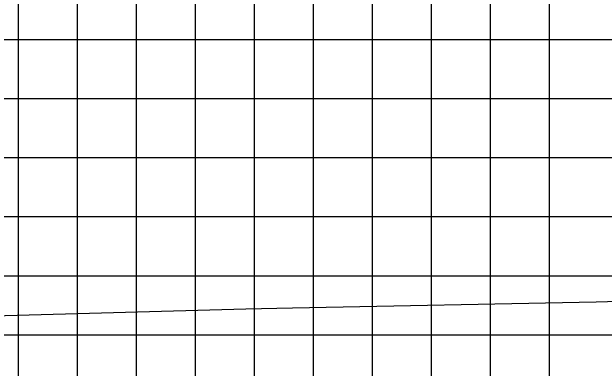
# Model space of a CAD drawing. Extents: x 1797809 to 2198143, y 249608 to 1237864.
# Drawn here: x 2194930.63 to 2194950.71, y 1237185.97 to 1237198.05 of the extents above; entities that cross this region are included whole.
import ezdxf

# ---------------------------------------------------------------- set-up
doc = ezdxf.new("R2010")
doc.units = 0
doc.layers.add('DESIGN - SHEET - Light Grid', color=7, linetype='Continuous')
doc.layers.add('GSSHT', color=7, linetype='Continuous')

msp = doc.modelspace()

# ---------------------------------------------------------------- linework, layer by layer
at = {"layer": 'DESIGN - SHEET - Light Grid'}
msp.add_lwpolyline([(2194892.86, 1237186.922), (2194895.503, 1237186.622), (2194900.783, 1237186.78), (2194901.886, 1237186.82), (2194902.929, 1237186.878), (2194903.134, 1237186.89), (2194911.596, 1237187.166), (2194914.642, 1237187.265), (2194926.096, 1237187.637), (2194926.668, 1237187.655), (2194929.981, 1237187.748), (2194938.564, 1237187.987), (2194940.14, 1237188.017), (2194950.438, 1237188.224), (2194952.717, 1237188.291)], dxfattribs=at)
at = {"layer": 'GSSHT'}
for p, q in [((2194930.86, 1237163.106), (2194930.86, 1237223.106)), ((2194932.86, 1237163.106), (2194932.86, 1237223.106)), ((2194934.86, 1237163.106), (2194934.86, 1237223.106)), ((2194936.86, 1237163.106), (2194936.86, 1237223.106)), ((2194938.86, 1237163.106), (2194938.86, 1237223.106)), ((2194940.86, 1237163.106), (2194940.86, 1237223.106)), ((2194942.86, 1237163.106), (2194942.86, 1237223.106)), ((2194944.86, 1237163.106), (2194944.86, 1237223.106)), ((2194946.86, 1237163.106), (2194946.86, 1237223.106)), ((2194948.86, 1237163.106), (2194948.86, 1237223.106)), ((2194892.86, 1237197.106), (2195022.86, 1237197.106)), ((2194892.86, 1237195.106), (2195022.86, 1237195.106)), ((2194892.86, 1237193.106), (2195022.86, 1237193.106)), ((2194892.86, 1237191.106), (2195022.86, 1237191.106)), ((2194892.86, 1237189.106), (2195022.86, 1237189.106)), ((2194892.86, 1237187.106), (2195022.86, 1237187.106))]:
    msp.add_line(p, q, dxfattribs=at)

doc.saveas('drawing.dxf')
